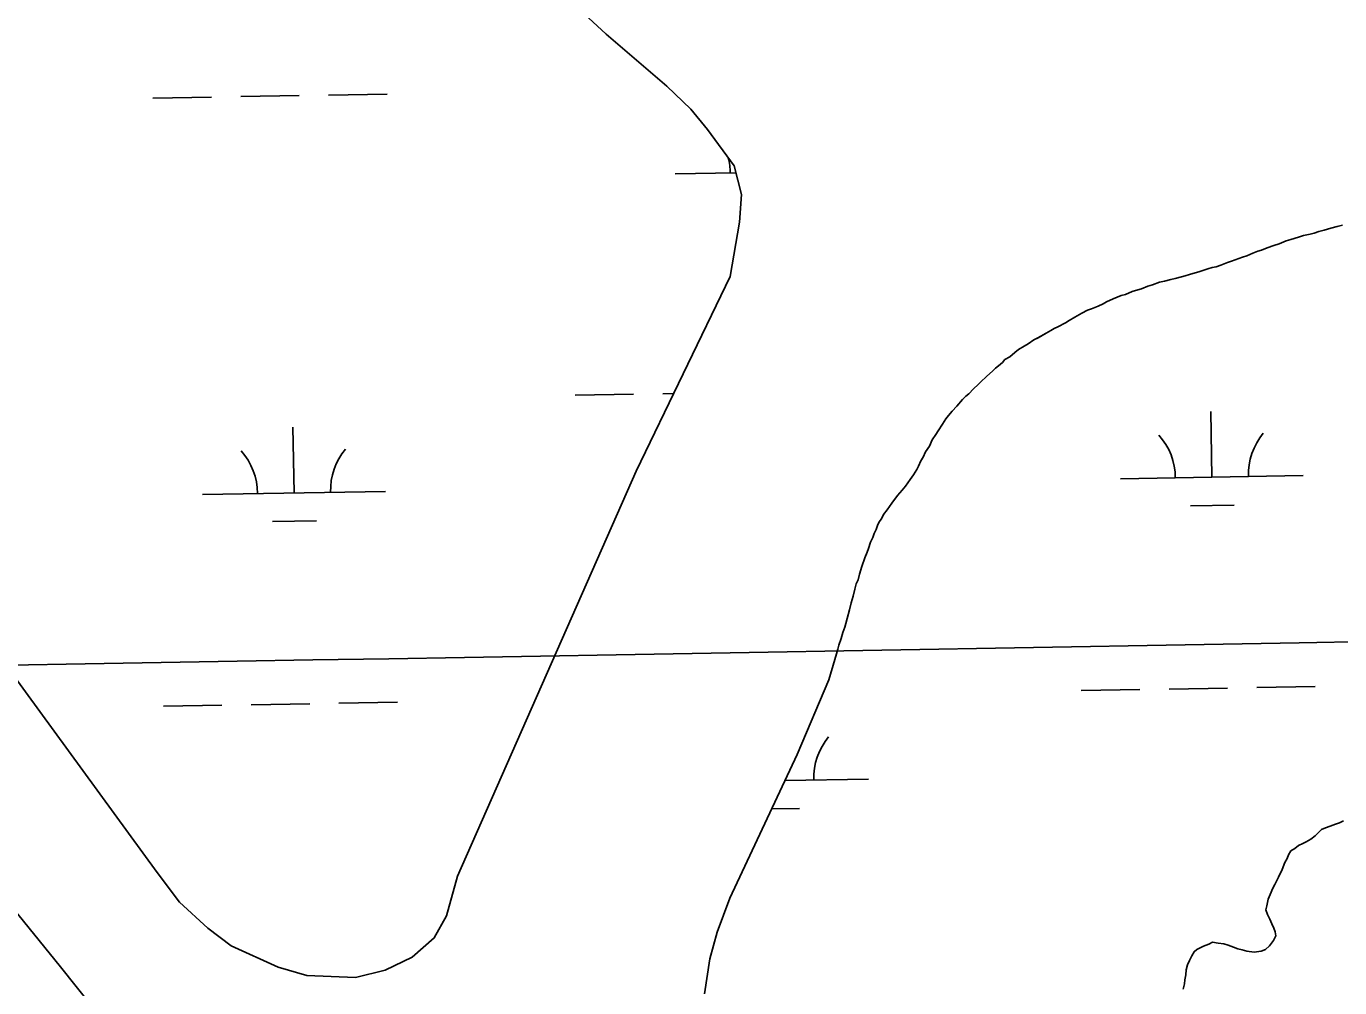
# Model space of a CAD drawing. Extents: x 3887375 to 3925618, y 296674 to 322633.
# Drawn here: x 3918166 to 3918884, y 314506 to 315032 of the extents above; entities that cross this region are included whole.
import ezdxf

# ---------------------------------------------------------------- set-up
doc = ezdxf.new("R2010")
doc.units = 0
for name, color, linetype in [('V-GRID-MAJR', 7, 'Continuous'), ('V-TOPO-SHOR', 7, 'Continuous'), ('V-WETL-SWMP', 7, 'Continuous')]:
    doc.layers.add(name, color=color, linetype=linetype)

msp = doc.modelspace()

# ---------------------------------------------------------------- linework, layer by layer
at = {"layer": 'V-GRID-MAJR'}
for points in [[(3918201.9, 302561.72), (3918096.16, 308619.69), (3917990.38, 314679.59), (3917884.6, 320739.48), (3917884.56, 320741.41)], [(3891444.7, 314225.88), (3896753.86, 314315.07), (3902063.01, 314405.04), (3907372.14, 314495.79), (3912681.27, 314587.3), (3917990.38, 314679.59), (3923299.47, 314772.65)]]:
    msp.add_spline(points, degree=3, dxfattribs=at)
at = {"layer": 'V-TOPO-SHOR'}
for points in [[(3918355.02, 315145.73), (3918482.49, 315027.66), (3918515.75, 314999.27), (3918528.85, 314986.6), (3918537.91, 314975.46), (3918552.5, 314955.72), (3918556.49, 314940.04), (3918555.44, 314924.89), (3918550.3, 314895.1), (3918498.97, 314788.66), (3918401.33, 314567.17), (3918395.2, 314545.46), (3918388.6, 314533.36), (3918376.44, 314522.79), (3918361.77, 314515.76), (3918345.59, 314511.76), (3918318.82, 314512.85), (3918303.18, 314517.44), (3918277.45, 314529.14), (3918264.85, 314538.77), (3918249.23, 314552.96), (3918237.15, 314569.16), (3918100.79, 314755.97)], [(3917810.18, 314977.77), (3917822.69, 314963.2), (3917864.1, 314908.09), (3918001.07, 314743.42), (3918184.13, 314517.59), (3918235.58, 314453.07), (3918254.92, 314420.16), (3918264.92, 314398.67), (3918270.22, 314377.2), (3918274.16, 314348.36), (3918274.1, 314328.91), (3918258.43, 314243.13), (3918200.91, 314063.6), (3918196.02, 314054.4), (3918190.98, 314048.38), (3918185.27, 314044.87), (3918175.2, 314041.55), (3918163.29, 314038.9), (3918150.55, 314038.94), (3918119.05, 314043.39), (3918037.81, 314064.41), (3917909.95, 314102.81)], [(3918885.18, 314923.2), (3918882.33, 314922.39), (3918878.7, 314921.57), (3918875.07, 314920.49), (3918872.22, 314919.67), (3918869.63, 314918.87), (3918867.55, 314918.32), (3918863.92, 314917.5), (3918861.07, 314916.69), (3918856.93, 314915.35), (3918854.33, 314914.54), (3918850.45, 314912.93), (3918847.6, 314912.12), (3918843.98, 314910.78), (3918840.87, 314909.45), (3918838.8, 314908.91), (3918836.21, 314907.84), (3918832.84, 314906.5), (3918830.51, 314905.7), (3918828.44, 314904.89), (3918824.55, 314903.55), (3918822.22, 314902.74), (3918818.6, 314901.4), (3918816.01, 314900.33), (3918813.93, 314900.05), (3918811.6, 314899.25), (3918806.68, 314897.63), (3918804.6, 314897.09), (3918801.49, 314896.27), (3918799.16, 314895.47), (3918797.09, 314894.93), (3918793.72, 314894.11), (3918791.38, 314893.56), (3918787.76, 314892.48), (3918785.16, 314891.93), (3918781.28, 314890.59), (3918778.69, 314889.78)], [(3918778.69, 314889.78), (3918775.32, 314888.45), (3918773.25, 314887.9), (3918770.14, 314886.83), (3918766.51, 314885.23), (3918764.18, 314884.68), (3918759.78, 314882.82), (3918756.16, 314881.21), (3918754.35, 314880.15), (3918751.5, 314878.82), (3918747.88, 314877.48), (3918745.81, 314876.68), (3918742.71, 314875.09), (3918738.83, 314872.96), (3918735.73, 314871.11), (3918733.66, 314869.79), (3918729.53, 314867.66), (3918727.46, 314866.6), (3918725.65, 314865.54), (3918723.06, 314864.21), (3918718.68, 314861.56), (3918716.35, 314860.49), (3918713.25, 314858.38), (3918711.18, 314857.06), (3918708.08, 314855.2), (3918706.02, 314853.62), (3918703.19, 314851.25), (3918700.6, 314849.66), (3918699.32, 314848.09), (3918697, 314846.24), (3918695.46, 314844.92), (3918693.91, 314843.61), (3918690.57, 314840.45), (3918687.48, 314837.56), (3918685.94, 314835.98), (3918683.36, 314833.61), (3918680.79, 314830.98), (3918679.24, 314829.66), (3918677.44, 314827.82), (3918674.36, 314824.15), (3918671.79, 314821.52), (3918669.74, 314819.16), (3918668.2, 314817.32), (3918666.41, 314814.44), (3918664.11, 314810.78), (3918662.84, 314808.68), (3918660.79, 314805.8), (3918659.26, 314802.4), (3918657.22, 314799.26), (3918655.95, 314796.39), (3918654.67, 314794.29), (3918653.41, 314791.42), (3918652.39, 314789.59), (3918650.6, 314786.71), (3918648.81, 314784.09), (3918646.25, 314780.42), (3918644.45, 314778.32), (3918641.88, 314775.43), (3918638.81, 314771.24), (3918636.25, 314767.57), (3918634.2, 314764.94), (3918633.18, 314762.59), (3918631.9, 314761.02), (3918630.88, 314758.93), (3918630.12, 314756.84), (3918629.11, 314754.49), (3918628.35, 314752.4), (3918627.08, 314749.79), (3918626.08, 314746.39), (3918625.32, 314744.3), (3918624.06, 314741.17), (3918622.29, 314736.47), (3918621.04, 314732.3), (3918620.29, 314729.17), (3918619.27, 314727.08), (3918618.52, 314724.21), (3918617.53, 314720.3), (3918616.53, 314716.65), (3918615.53, 314712.74), (3918614.28, 314708.04), (3918613.53, 314705.43), (3918613.04, 314703.35), (3918612.03, 314700.48), (3918611.02, 314697.09), (3918609.76, 314693.43), (3918609.27, 314691.35), (3918608.52, 314688.74), (3918607.51, 314685.61), (3918604.27, 314674.46)], [(3918604.27, 314674.46), (3918586.95, 314633.67), (3918550.13, 314555.22), (3918543.28, 314536.48), (3918539.25, 314521.95), (3918536.38, 314502.73)], [(3918848.08, 314562.67), (3918850.11, 314566.6), (3918852.15, 314570.78), (3918853.66, 314574.7), (3918854.94, 314576.79), (3918855.7, 314578.88), (3918856.97, 314580.97), (3918859.04, 314582.3), (3918861.1, 314583.88), (3918863.43, 314584.95), (3918865.24, 314586), (3918867.82, 314587.33), (3918870.14, 314589.18), (3918871.69, 314590.76), (3918873.75, 314592.6), (3918875.81, 314593.66), (3918878.4, 314594.47), (3918881.25, 314595.54), (3918883.59, 314596.35), (3918885.65, 314597.41)], [(3918798, 314505.44), (3918798.75, 314508.31), (3918798.99, 314510.39), (3918799.48, 314513.26), (3918799.71, 314515.86), (3918800.46, 314518.73), (3918801.47, 314521.08), (3918802.74, 314523.69), (3918804.02, 314525.79), (3918805.56, 314527.11), (3918809.19, 314528.97), (3918812.04, 314530.04), (3918814.1, 314531.1), (3918817.23, 314530.61), (3918820.35, 314530.13), (3918822.7, 314529.38), (3918825.57, 314528.36), (3918827.92, 314527.35), (3918830.27, 314526.86), (3918832.88, 314526.11), (3918836.78, 314525.63), (3918840.68, 314526.19), (3918843.01, 314527), (3918845.33, 314529.1), (3918847.37, 314531.99), (3918848.65, 314534.6), (3918848.36, 314536.68), (3918847.56, 314538.75), (3918846.49, 314541.08), (3918845.43, 314543.67), (3918844.1, 314546.25), (3918843.29, 314548.84), (3918843.79, 314550.93), (3918844.52, 314554.58), (3918845.54, 314557.19), (3918847.06, 314560.58), (3918848.08, 314562.67)]]:
    msp.add_lwpolyline(points, dxfattribs=at)
at = {"layer": 'V-WETL-SWMP'}
for p, q in [((3918234.77, 314992.71), (3918266.76, 314993.26)), ((3918282.76, 314993.54), (3918314.76, 314994.08)), ((3918330.76, 314994.36), (3918362.75, 314994.91)), ((3918520.37, 314951.18), (3918553.51, 314951.75)), ((3918465.59, 314830.15), (3918497.59, 314830.7)), ((3918513.59, 314830.97), (3918519.42, 314831.07)), ((3918813.73, 314785.37), (3918813.11, 314821.37)), ((3918311.9, 314776.76), (3918311.28, 314812.76)), ((3918763.74, 314784.52), (3918863.72, 314786.23)), ((3918261.9, 314775.9), (3918361.89, 314777.62)), ((3918802, 314769.74), (3918825.99, 314770.15)), ((3918300.16, 314761.13), (3918324.16, 314761.54)), ((3918790.31, 314669.52), (3918822.3, 314670.07)), ((3918838.3, 314670.35), (3918870.29, 314670.9)), ((3918742.31, 314668.7), (3918774.31, 314669.25)), ((3918240.48, 314660.09), (3918272.47, 314660.64)), ((3918288.47, 314660.91), (3918320.47, 314661.46)), ((3918336.46, 314661.73), (3918368.46, 314662.28)), ((3918580.29, 314619.48), (3918626.06, 314620.27)), ((3918572.99, 314603.92), (3918588.33, 314604.19))]:
    msp.add_line(p, q, dxfattribs=at)
for points in [[(3918355.02, 315145.73), (3918482.49, 315027.66), (3918515.75, 314999.27), (3918528.85, 314986.6), (3918537.91, 314975.46), (3918552.5, 314955.72), (3918556.49, 314940.04), (3918555.44, 314924.89), (3918550.3, 314895.1), (3918498.97, 314788.66), (3918401.33, 314567.17), (3918395.2, 314545.47), (3918388.6, 314533.36), (3918376.44, 314522.79), (3918361.77, 314515.76), (3918345.6, 314511.76), (3918318.82, 314512.85), (3918303.18, 314517.44), (3918277.45, 314529.14), (3918264.85, 314538.77), (3918249.23, 314552.96), (3918237.15, 314569.16), (3918100.79, 314755.97)], [(3918679.24, 314829.66), (3918680.79, 314830.98), (3918683.36, 314833.61), (3918685.94, 314835.98), (3918687.48, 314837.55), (3918690.56, 314840.45), (3918693.91, 314843.61), (3918695.46, 314844.92), (3918697, 314846.24), (3918699.32, 314848.09), (3918700.6, 314849.66), (3918703.19, 314851.25), (3918706.02, 314853.62), (3918708.08, 314855.2), (3918711.18, 314857.06), (3918713.25, 314858.38), (3918716.35, 314860.49), (3918718.67, 314861.56), (3918723.06, 314864.21), (3918725.65, 314865.54), (3918727.46, 314866.6), (3918729.53, 314867.66), (3918733.66, 314869.79), (3918735.73, 314871.11), (3918738.83, 314872.96), (3918742.71, 314875.09), (3918745.81, 314876.68), (3918747.88, 314877.48), (3918751.5, 314878.82), (3918754.35, 314880.15), (3918756.16, 314881.21), (3918759.78, 314882.81), (3918764.18, 314884.68), (3918766.51, 314885.23), (3918770.14, 314886.83), (3918773.25, 314887.9), (3918775.32, 314888.45), (3918778.69, 314889.78), (3918781.28, 314890.59), (3918785.16, 314891.93), (3918787.75, 314892.48), (3918791.38, 314893.56), (3918793.72, 314894.11), (3918797.09, 314894.93), (3918799.16, 314895.47), (3918801.49, 314896.27), (3918804.6, 314897.09), (3918806.68, 314897.63), (3918811.6, 314899.25), (3918813.93, 314900.05), (3918816.01, 314900.33), (3918818.6, 314901.4), (3918822.22, 314902.74), (3918824.56, 314903.55), (3918828.44, 314904.89), (3918830.51, 314905.7), (3918832.84, 314906.5), (3918836.21, 314907.84), (3918838.8, 314908.91), (3918840.87, 314909.45), (3918843.98, 314910.78), (3918847.6, 314912.12), (3918850.45, 314912.93), (3918854.33, 314914.54), (3918856.93, 314915.35), (3918861.07, 314916.69), (3918863.92, 314917.5), (3918867.55, 314918.32), (3918869.63, 314918.87), (3918872.22, 314919.67), (3918875.07, 314920.49), (3918878.7, 314921.57), (3918882.33, 314922.39), (3918885.18, 314923.2)], [(3918536.38, 314502.73), (3918539.25, 314521.95), (3918543.28, 314536.48), (3918550.13, 314555.22), (3918586.95, 314633.67), (3918604.27, 314674.46), (3918607.51, 314685.61), (3918608.52, 314688.74), (3918609.27, 314691.35), (3918609.76, 314693.43), (3918611.02, 314697.09), (3918612.03, 314700.48), (3918613.04, 314703.35), (3918613.53, 314705.43), (3918614.28, 314708.04), (3918615.53, 314712.74), (3918616.53, 314716.65), (3918617.53, 314720.3), (3918618.52, 314724.21), (3918619.27, 314727.08), (3918620.29, 314729.17), (3918621.04, 314732.3), (3918622.29, 314736.47), (3918624.06, 314741.17), (3918625.32, 314744.3), (3918626.08, 314746.39), (3918627.08, 314749.79), (3918628.35, 314752.4), (3918629.11, 314754.49), (3918630.12, 314756.84), (3918630.88, 314758.93), (3918631.9, 314761.02), (3918633.18, 314762.59), (3918634.2, 314764.94), (3918636.25, 314767.57), (3918638.81, 314771.23), (3918641.88, 314775.43), (3918644.45, 314778.32), (3918646.25, 314780.42), (3918648.81, 314784.09), (3918650.6, 314786.71), (3918652.39, 314789.59), (3918653.41, 314791.42), (3918654.67, 314794.29), (3918655.95, 314796.39), (3918657.22, 314799.26), (3918659.26, 314802.4), (3918660.79, 314805.8), (3918662.83, 314808.68), (3918664.11, 314810.78), (3918666.41, 314814.44), (3918668.2, 314817.32), (3918669.74, 314819.16), (3918671.79, 314821.52), (3918674.37, 314824.15), (3918677.44, 314827.82), (3918679.24, 314829.66)], [(3918001.07, 314743.42), (3918184.13, 314517.59), (3918235.58, 314453.07), (3918254.92, 314420.16), (3918264.92, 314398.67), (3918270.22, 314377.2), (3918274.16, 314348.36), (3918274.1, 314328.91), (3918258.43, 314243.13), (3918200.91, 314063.6), (3918196.02, 314054.4), (3918190.98, 314048.38), (3918185.27, 314044.87), (3918175.2, 314041.55), (3918163.29, 314038.9)], [(3918885.65, 314597.41), (3918883.58, 314596.35), (3918881.25, 314595.54), (3918878.41, 314594.47), (3918875.81, 314593.66), (3918873.75, 314592.6), (3918871.69, 314590.76), (3918870.14, 314589.18), (3918867.82, 314587.33), (3918865.24, 314586.01), (3918863.43, 314584.95), (3918861.1, 314583.88), (3918859.04, 314582.3), (3918856.97, 314580.97), (3918855.7, 314578.88), (3918854.94, 314576.79), (3918853.66, 314574.7), (3918852.15, 314570.78), (3918850.11, 314566.6), (3918848.08, 314562.67), (3918847.06, 314560.58), (3918845.54, 314557.19), (3918844.52, 314554.58), (3918843.78, 314550.93), (3918843.29, 314548.84), (3918844.1, 314546.25), (3918845.43, 314543.66), (3918846.49, 314541.08), (3918847.56, 314538.75), (3918848.36, 314536.68), (3918848.65, 314534.6), (3918847.37, 314531.99), (3918845.33, 314529.1), (3918843.01, 314527), (3918840.68, 314526.19), (3918836.78, 314525.63), (3918832.88, 314526.11), (3918830.27, 314526.86), (3918827.92, 314527.35), (3918825.57, 314528.37), (3918822.7, 314529.37), (3918820.35, 314530.13), (3918817.23, 314530.61), (3918814.1, 314531.1), (3918812.03, 314530.04), (3918809.19, 314528.97), (3918805.57, 314527.1), (3918804.02, 314525.79), (3918802.74, 314523.69), (3918801.47, 314521.08), (3918800.46, 314518.73), (3918799.71, 314515.86), (3918799.48, 314513.26), (3918798.99, 314510.39), (3918798.75, 314508.31), (3918798, 314505.44)]]:
    msp.add_lwpolyline(points, dxfattribs=at)
for centre, start, end in [((3918515.12, 314951.56), 0.21154, 13.82292), ((3918758.49, 314784.9), 0.21154, 41.7552), ((3918868.96, 314786.8), 140.21154, 181.75519), ((3918256.65, 314776.29), 0.21154, 41.7552), ((3918367.12, 314778.18), 140.21154, 181.75519), ((3918631.3, 314620.83), 140.21154, 181.75519)]:
    msp.add_arc(centre, 35.25, start, end, dxfattribs=at)

doc.saveas('drawing.dxf')
